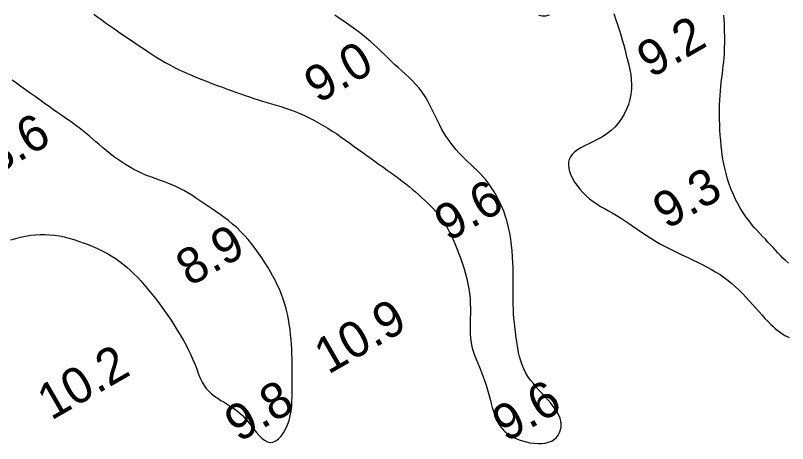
# Model space of a CAD drawing. Extents: x 3024098 to 3056816, y 418252 to 509144.
# Drawn here: x 3036054 to 3036161.3, y 419792 to 419851.5 of the extents above; entities that cross this region are included whole.
import ezdxf

# ---------------------------------------------------------------- set-up
doc = ezdxf.new("R2010")
doc.units = 0
doc.layers.add('V-CHAN-CONT-EL10', color=7, linetype='Continuous')
doc.layers.add('V-TOPO-SOUN-0911', color=7, linetype='Continuous')

msp = doc.modelspace()

# ---------------------------------------------------------------- linework, layer by layer
at = {"layer": 'V-CHAN-CONT-EL10'}
for points in [[(3036064.9, 419851.69), (3036065.45, 419851.27), (3036066, 419850.86), (3036066.54, 419850.47), (3036067.08, 419850.08), (3036067.62, 419849.71), (3036068.14, 419849.35), (3036068.65, 419849), (3036069.15, 419848.66), (3036069.63, 419848.33), (3036070.12, 419848), (3036070.6, 419847.67), (3036071.08, 419847.35), (3036071.57, 419847.02), (3036072.07, 419846.69), (3036072.59, 419846.35), (3036073.12, 419846.01), (3036073.66, 419845.66), (3036074.23, 419845.31), (3036074.83, 419844.96), (3036075.45, 419844.61), (3036076.1, 419844.26), (3036076.78, 419843.92), (3036077.5, 419843.59), (3036078.24, 419843.26), (3036079, 419842.94), (3036079.77, 419842.64), (3036080.54, 419842.34), (3036081.31, 419842.05), (3036082.05, 419841.77), (3036082.76, 419841.51), (3036083.44, 419841.26), (3036084.1, 419841.02), (3036084.72, 419840.79), (3036085.33, 419840.57), (3036085.93, 419840.36), (3036086.53, 419840.16), (3036087.12, 419839.96), (3036087.73, 419839.77), (3036088.34, 419839.59), (3036088.97, 419839.41), (3036089.6, 419839.22), (3036090.25, 419839.03), (3036090.9, 419838.83), (3036091.55, 419838.61), (3036092.21, 419838.39), (3036092.86, 419838.14), (3036093.52, 419837.87), (3036094.18, 419837.57), (3036094.83, 419837.26), (3036095.48, 419836.92), (3036096.12, 419836.57), (3036096.76, 419836.2), (3036097.4, 419835.82), (3036098.03, 419835.42), (3036098.65, 419835.01), (3036099.27, 419834.59), (3036099.88, 419834.16), (3036100.48, 419833.73), (3036101.08, 419833.29), (3036101.68, 419832.86), (3036102.26, 419832.43), (3036102.85, 419832), (3036103.43, 419831.59), (3036104, 419831.18), (3036104.57, 419830.78), (3036105.13, 419830.39), (3036105.68, 419829.99), (3036106.21, 419829.61), (3036106.74, 419829.23), (3036107.25, 419828.85), (3036107.75, 419828.47), (3036108.23, 419828.09), (3036108.7, 419827.71), (3036109.15, 419827.33), (3036109.59, 419826.96), (3036110.02, 419826.58), (3036110.45, 419826.2), (3036110.86, 419825.82), (3036111.26, 419825.44), (3036111.65, 419825.06), (3036112.03, 419824.66), (3036112.4, 419824.25), (3036112.77, 419823.81), (3036113.12, 419823.35), (3036113.47, 419822.85), (3036113.81, 419822.31), (3036114.14, 419821.73), (3036114.46, 419821.1), (3036114.78, 419820.45), (3036115.08, 419819.77), (3036115.36, 419819.07), (3036115.63, 419818.36), (3036115.89, 419817.65), (3036116.12, 419816.94), (3036116.34, 419816.24), (3036116.54, 419815.55), (3036116.71, 419814.86), (3036116.87, 419814.18), (3036116.99, 419813.49), (3036117.1, 419812.81), (3036117.17, 419812.12), (3036117.21, 419811.43), (3036117.23, 419810.73), (3036117.23, 419810.03), (3036117.21, 419809.33), (3036117.2, 419808.63), (3036117.19, 419807.95), (3036117.2, 419807.28), (3036117.24, 419806.63), (3036117.32, 419806), (3036117.44, 419805.4), (3036117.6, 419804.82), (3036117.8, 419804.26), (3036118.02, 419803.7), (3036118.25, 419803.14), (3036118.49, 419802.57), (3036118.73, 419801.99), (3036118.97, 419801.38), (3036119.19, 419800.75), (3036119.4, 419800.1), (3036119.59, 419799.44), (3036119.78, 419798.79), (3036119.95, 419798.16), (3036120.11, 419797.56), (3036120.27, 419796.99), (3036120.42, 419796.48), (3036120.56, 419796.04), (3036120.71, 419795.65), (3036120.85, 419795.3), (3036120.99, 419795), (3036121.14, 419794.73), (3036121.3, 419794.49), (3036121.47, 419794.26), (3036121.65, 419794.05), (3036121.84, 419793.83), (3036122.06, 419793.62), (3036122.3, 419793.41), (3036122.57, 419793.21), (3036122.87, 419793.01), (3036123.2, 419792.83), (3036123.58, 419792.65), (3036124, 419792.48), (3036124.47, 419792.33), (3036124.98, 419792.19), (3036125.5, 419792.08), (3036126.05, 419792.01), (3036126.59, 419791.97), (3036127.12, 419791.97), (3036127.62, 419792.03), (3036128.08, 419792.14), (3036128.5, 419792.32), (3036128.86, 419792.55), (3036129.17, 419792.83), (3036129.42, 419793.15), (3036129.62, 419793.51), (3036129.75, 419793.88), (3036129.83, 419794.28), (3036129.84, 419794.68), (3036129.79, 419795.08), (3036129.68, 419795.49), (3036129.52, 419795.9), (3036129.3, 419796.31), (3036129.04, 419796.72), (3036128.74, 419797.14), (3036128.4, 419797.57), (3036128.03, 419798), (3036127.63, 419798.44), (3036127.22, 419798.89), (3036126.8, 419799.35), (3036126.38, 419799.82), (3036125.97, 419800.3), (3036125.58, 419800.79), (3036125.22, 419801.3), (3036124.9, 419801.83), (3036124.63, 419802.36), (3036124.41, 419802.92), (3036124.22, 419803.49), (3036124.06, 419804.06), (3036123.93, 419804.65), (3036123.82, 419805.23), (3036123.72, 419805.82), (3036123.63, 419806.41), (3036123.55, 419807), (3036123.47, 419807.59), (3036123.4, 419808.18), (3036123.34, 419808.77), (3036123.28, 419809.38), (3036123.23, 419810), (3036123.2, 419810.63), (3036123.18, 419811.28), (3036123.17, 419811.95), (3036123.16, 419812.64), (3036123.17, 419813.35), (3036123.18, 419814.07), (3036123.18, 419814.81), (3036123.18, 419815.57), (3036123.16, 419816.35), (3036123.14, 419817.14), (3036123.09, 419817.94), (3036123.02, 419818.76), (3036122.94, 419819.57), (3036122.83, 419820.39), (3036122.69, 419821.2), (3036122.52, 419822), (3036122.33, 419822.78), (3036122.1, 419823.55), (3036121.85, 419824.29), (3036121.56, 419825), (3036121.24, 419825.68), (3036120.9, 419826.33), (3036120.54, 419826.95), (3036120.16, 419827.54), (3036119.77, 419828.1), (3036119.36, 419828.62), (3036118.94, 419829.1), (3036118.52, 419829.56), (3036118.1, 419829.99), (3036117.67, 419830.4), (3036117.25, 419830.8), (3036116.83, 419831.19), (3036116.42, 419831.58), (3036116.02, 419831.97), (3036115.63, 419832.38), (3036115.26, 419832.79), (3036114.9, 419833.22), (3036114.55, 419833.67), (3036114.21, 419834.14), (3036113.87, 419834.65), (3036113.55, 419835.18), (3036113.23, 419835.74), (3036112.92, 419836.35), (3036112.62, 419836.98), (3036112.3, 419837.62), (3036111.98, 419838.28), (3036111.65, 419838.94), (3036111.3, 419839.59), (3036110.93, 419840.22), (3036110.53, 419840.82), (3036110.1, 419841.38), (3036109.64, 419841.91), (3036109.17, 419842.42), (3036108.68, 419842.9), (3036108.18, 419843.36), (3036107.68, 419843.81), (3036107.18, 419844.25), (3036106.69, 419844.69), (3036106.22, 419845.14), (3036105.75, 419845.59), (3036105.29, 419846.04), (3036104.82, 419846.49), (3036104.35, 419846.95), (3036103.85, 419847.4), (3036103.34, 419847.86), (3036102.8, 419848.33), (3036102.22, 419848.79), (3036101.62, 419849.26), (3036100.99, 419849.72), (3036100.35, 419850.18), (3036099.69, 419850.64), (3036099.04, 419851.08), (3036098.38, 419851.52)], [(3036126.71, 419851.54), (3036127.2, 419851.46), (3036127.7, 419851.46), (3036128.22, 419851.56)], [(3036137.14, 419851.77), (3036137.4, 419851.01), (3036137.65, 419850.25), (3036137.89, 419849.52), (3036138.11, 419848.79), (3036138.32, 419848.08), (3036138.52, 419847.37), (3036138.71, 419846.67), (3036138.89, 419845.98), (3036139.07, 419845.3), (3036139.23, 419844.62), (3036139.38, 419843.94), (3036139.5, 419843.26), (3036139.58, 419842.58), (3036139.61, 419841.9), (3036139.6, 419841.22), (3036139.53, 419840.52), (3036139.39, 419839.83), (3036139.19, 419839.13), (3036138.93, 419838.45), (3036138.61, 419837.78), (3036138.23, 419837.15), (3036137.8, 419836.54), (3036137.31, 419835.98), (3036136.78, 419835.48), (3036136.19, 419835.03), (3036135.58, 419834.63), (3036134.94, 419834.28), (3036134.31, 419833.96), (3036133.69, 419833.66), (3036133.1, 419833.37), (3036132.56, 419833.08), (3036132.09, 419832.79), (3036131.69, 419832.49), (3036131.37, 419832.16), (3036131.13, 419831.82), (3036130.96, 419831.46), (3036130.86, 419831.07), (3036130.84, 419830.67), (3036130.89, 419830.24), (3036131, 419829.79), (3036131.18, 419829.32), (3036131.42, 419828.83), (3036131.71, 419828.33), (3036132.05, 419827.83), (3036132.44, 419827.34), (3036132.86, 419826.87), (3036133.31, 419826.42), (3036133.78, 419826), (3036134.27, 419825.62), (3036134.78, 419825.28), (3036135.31, 419824.95), (3036135.84, 419824.64), (3036136.39, 419824.34), (3036136.94, 419824.03), (3036137.5, 419823.71), (3036138.07, 419823.37), (3036138.64, 419823), (3036139.21, 419822.61), (3036139.8, 419822.21), (3036140.39, 419821.79), (3036141, 419821.36), (3036141.63, 419820.93), (3036142.28, 419820.51), (3036142.96, 419820.1), (3036143.66, 419819.7), (3036144.38, 419819.31), (3036145.12, 419818.93), (3036145.86, 419818.57), (3036146.61, 419818.21), (3036147.35, 419817.86), (3036148.07, 419817.52), (3036148.77, 419817.18), (3036149.45, 419816.85), (3036150.1, 419816.51), (3036150.72, 419816.17), (3036151.33, 419815.82), (3036151.91, 419815.45), (3036152.48, 419815.07), (3036153.02, 419814.66), (3036153.56, 419814.23), (3036154.08, 419813.77), (3036154.58, 419813.28), (3036155.08, 419812.78), (3036155.56, 419812.27), (3036156.02, 419811.75), (3036156.48, 419811.24), (3036156.91, 419810.74), (3036157.34, 419810.26), (3036157.75, 419809.8), (3036158.15, 419809.37), (3036158.54, 419808.97), (3036158.91, 419808.59), (3036159.28, 419808.25), (3036159.63, 419807.93), (3036159.97, 419807.65), (3036160.3, 419807.41), (3036160.62, 419807.19), (3036160.93, 419807.01), (3036161.23, 419806.85), (3036161.52, 419806.7)], [(3036161.4, 419817.06), (3036161.02, 419817.4), (3036160.65, 419817.75), (3036160.3, 419818.11), (3036159.95, 419818.48), (3036159.61, 419818.85), (3036159.27, 419819.23), (3036158.92, 419819.61), (3036158.57, 419819.99), (3036158.21, 419820.38), (3036157.83, 419820.77), (3036157.45, 419821.17), (3036157.06, 419821.59), (3036156.67, 419822.02), (3036156.28, 419822.48), (3036155.9, 419822.97), (3036155.51, 419823.49), (3036155.14, 419824.04), (3036154.77, 419824.64), (3036154.42, 419825.26), (3036154.08, 419825.91), (3036153.76, 419826.59), (3036153.46, 419827.29), (3036153.19, 419828.01), (3036152.95, 419828.74), (3036152.74, 419829.5), (3036152.56, 419830.26), (3036152.4, 419831.03), (3036152.27, 419831.8), (3036152.17, 419832.58), (3036152.08, 419833.35), (3036152, 419834.11), (3036151.95, 419834.86), (3036151.9, 419835.6), (3036151.87, 419836.32), (3036151.85, 419837.03), (3036151.84, 419837.73), (3036151.84, 419838.41), (3036151.85, 419839.08), (3036151.88, 419839.73), (3036151.92, 419840.38), (3036151.97, 419841.01), (3036152.03, 419841.62), (3036152.09, 419842.23), (3036152.16, 419842.82), (3036152.23, 419843.4), (3036152.3, 419843.97), (3036152.36, 419844.52), (3036152.42, 419845.05), (3036152.47, 419845.58), (3036152.51, 419846.09), (3036152.53, 419846.6), (3036152.55, 419847.1), (3036152.56, 419847.61), (3036152.57, 419848.13), (3036152.56, 419848.65), (3036152.55, 419849.2), (3036152.53, 419849.76), (3036152.51, 419850.34), (3036152.48, 419850.93), (3036152.46, 419851.54)], [(3036053.37, 419820.31), (3036054.05, 419820.49), (3036054.73, 419820.66), (3036055.42, 419820.8), (3036056.1, 419820.92), (3036056.78, 419821), (3036057.45, 419821.05), (3036058.12, 419821.05), (3036058.79, 419821.01), (3036059.45, 419820.94), (3036060.11, 419820.83), (3036060.77, 419820.69), (3036061.43, 419820.52), (3036062.1, 419820.33), (3036062.76, 419820.11), (3036063.43, 419819.88), (3036064.1, 419819.63), (3036064.76, 419819.36), (3036065.42, 419819.08), (3036066.06, 419818.77), (3036066.69, 419818.44), (3036067.3, 419818.09), (3036067.88, 419817.73), (3036068.44, 419817.34), (3036068.97, 419816.93), (3036069.49, 419816.5), (3036069.99, 419816.05), (3036070.47, 419815.58), (3036070.95, 419815.09), (3036071.42, 419814.58), (3036071.89, 419814.04), (3036072.37, 419813.49), (3036072.84, 419812.91), (3036073.32, 419812.31), (3036073.79, 419811.7), (3036074.26, 419811.07), (3036074.73, 419810.43), (3036075.19, 419809.77), (3036075.64, 419809.11), (3036076.08, 419808.43), (3036076.5, 419807.75), (3036076.92, 419807.07), (3036077.31, 419806.39), (3036077.68, 419805.72), (3036078.02, 419805.05), (3036078.34, 419804.4), (3036078.62, 419803.77), (3036078.87, 419803.16), (3036079.1, 419802.58), (3036079.31, 419802.02), (3036079.51, 419801.48), (3036079.73, 419800.98), (3036079.96, 419800.5), (3036080.22, 419800.05), (3036080.52, 419799.63), (3036080.87, 419799.25), (3036081.26, 419798.9), (3036081.67, 419798.57), (3036082.11, 419798.26), (3036082.55, 419797.97), (3036083, 419797.7), (3036083.43, 419797.44), (3036083.84, 419797.18), (3036084.22, 419796.94), (3036084.58, 419796.69), (3036084.91, 419796.43), (3036085.23, 419796.16), (3036085.54, 419795.87), (3036085.85, 419795.55), (3036086.16, 419795.2), (3036086.48, 419794.82), (3036086.81, 419794.4), (3036087.15, 419793.95), (3036087.51, 419793.51), (3036087.88, 419793.09), (3036088.25, 419792.72), (3036088.63, 419792.43), (3036089.01, 419792.22), (3036089.4, 419792.13), (3036089.79, 419792.18), (3036090.18, 419792.35), (3036090.56, 419792.63), (3036090.92, 419793.01), (3036091.25, 419793.46), (3036091.55, 419793.99), (3036091.81, 419794.57), (3036092.02, 419795.18), (3036092.19, 419795.82), (3036092.31, 419796.48), (3036092.39, 419797.15), (3036092.43, 419797.84), (3036092.46, 419798.52), (3036092.46, 419799.21), (3036092.46, 419799.89), (3036092.46, 419800.57), (3036092.45, 419801.23), (3036092.45, 419801.87), (3036092.45, 419802.52), (3036092.45, 419803.16), (3036092.44, 419803.8), (3036092.43, 419804.44), (3036092.4, 419805.1), (3036092.36, 419805.77), (3036092.31, 419806.45), (3036092.25, 419807.15), (3036092.16, 419807.86), (3036092.06, 419808.57), (3036091.94, 419809.28), (3036091.8, 419809.98), (3036091.63, 419810.68), (3036091.44, 419811.36), (3036091.23, 419812.03), (3036090.99, 419812.68), (3036090.73, 419813.33), (3036090.44, 419813.96), (3036090.13, 419814.59), (3036089.79, 419815.22), (3036089.44, 419815.85), (3036089.06, 419816.49), (3036088.66, 419817.14), (3036088.24, 419817.79), (3036087.8, 419818.44), (3036087.34, 419819.08), (3036086.86, 419819.71), (3036086.36, 419820.32), (3036085.84, 419820.91), (3036085.3, 419821.47), (3036084.75, 419821.99), (3036084.19, 419822.49), (3036083.61, 419822.96), (3036083.03, 419823.4), (3036082.44, 419823.83), (3036081.86, 419824.23), (3036081.27, 419824.63), (3036080.7, 419825.02), (3036080.14, 419825.4), (3036079.59, 419825.78), (3036079.04, 419826.14), (3036078.5, 419826.49), (3036077.96, 419826.83), (3036077.41, 419827.14), (3036076.87, 419827.44), (3036076.31, 419827.71), (3036075.75, 419827.96), (3036075.17, 419828.18), (3036074.59, 419828.4), (3036074.01, 419828.6), (3036073.42, 419828.81), (3036072.83, 419829.03), (3036072.23, 419829.26), (3036071.64, 419829.51), (3036071.05, 419829.79), (3036070.46, 419830.09), (3036069.88, 419830.42), (3036069.31, 419830.76), (3036068.74, 419831.13), (3036068.19, 419831.51), (3036067.65, 419831.9), (3036067.12, 419832.3), (3036066.62, 419832.71), (3036066.12, 419833.12), (3036065.64, 419833.53), (3036065.17, 419833.94), (3036064.7, 419834.34), (3036064.24, 419834.74), (3036063.79, 419835.12), (3036063.33, 419835.49), (3036062.88, 419835.85), (3036062.42, 419836.2), (3036061.95, 419836.54), (3036061.46, 419836.88), (3036060.96, 419837.23), (3036060.44, 419837.59), (3036059.89, 419837.97), (3036059.31, 419838.38), (3036058.69, 419838.81), (3036058.06, 419839.27), (3036057.4, 419839.74), (3036056.73, 419840.22), (3036056.07, 419840.7), (3036055.41, 419841.17), (3036054.77, 419841.63), (3036054.15, 419842.07), (3036053.56, 419842.48)]]:
    msp.add_lwpolyline(points, dxfattribs=at)

# ---------------------------------------------------------------- texts
at = {"layer": 'V-TOPO-SOUN-0911'}
for s, p in [('9.2', (3036142.3, 419842.7)), ('9.0', (3036096.06, 419839.18)), ('8.6', (3036051.19, 419829.18)), ('9.3', (3036144.5, 419821.67)), ('9.6', (3036114.15, 419819.96)), ('8.9', (3036078.23, 419813.73)), ('10.9 ', (3036097.46, 419801.51)), ('10.2 ', (3036058.97, 419795.12)), ('9.6', (3036122.19, 419792.08)), ('9.8', (3036085.02, 419792.07))]:
    msp.add_text(s, height=5, rotation=30, dxfattribs=at).set_placement(p)

doc.saveas('drawing.dxf')
